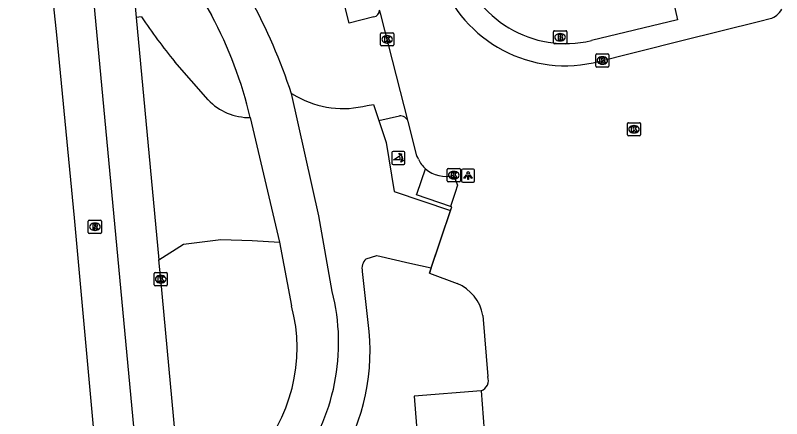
# Model space of a CAD drawing. Extents: x 160676 to 161153, y 383244 to 383713.
# Drawn here: x 160677.6 to 160735.6, y 383443.8 to 383474.3 of the extents above; entities that cross this region are included whole.
import ezdxf

# ---------------------------------------------------------------- set-up
doc = ezdxf.new("R2010")
doc.units = 0
for name, color, linetype in [('IMGEO_Brandkraan', 7, 'Continuous'), ('IMGEO_Fietspad_gesloten', 7, 'Continuous'), ('IMGEO_Groenvoorziening', 7, 'Continuous'), ('IMGEO_Hek', 7, 'Continuous'), ('IMGEO_Kolk', 7, 'Continuous'), ('IMGEO_Lichtpunt', 7, 'Continuous'), ('IMGEO_Parkeervlak_open', 7, 'Continuous'), ('IMGEO_Poller', 7, 'Continuous'), ('IMGEO_Rijbaan_lokaal_gesloten', 7, 'Continuous'), ('IMGEO_Rioolput', 7, 'Continuous'), ('IMGEO_Voetpad_open', 7, 'Continuous')]:
    doc.layers.add(name, color=color, linetype=linetype)

msp = doc.modelspace()

# ---------------------------------------------------------------- linework, layer by layer
at = {"layer": 'IMGEO_Brandkraan'}
for p, q in [((160718.348, 383472.255), (160718.348, 383473.107)), ((160718.423, 383473.181), (160719.275, 383473.181)), ((160718.836, 383472.961), (160718.861, 383472.961)), ((160719.349, 383473.107), (160719.349, 383472.255)), ((160719.275, 383472.181), (160718.423, 383472.181)), ((160718.859, 383472.401), (160718.834, 383472.401))]:
    msp.add_line(p, q, dxfattribs=at)
for points in [[(160718.348, 383472.255), (160718.348, 383473.107)], [(160718.423, 383473.181), (160719.275, 383473.181)], [(160718.696, 383472.881), (160718.696, 383472.481), (160718.909, 383472.481)], [(160718.927, 383472.881), (160718.696, 383472.881)], [(160718.875, 383472.8), (160718.821, 383472.8), (160718.821, 383472.724)], [(160719.349, 383473.107), (160719.349, 383472.255)], [(160719.275, 383472.181), (160718.423, 383472.181)], [(160718.821, 383472.724), (160718.874, 383472.724)], [(160718.883, 383472.648), (160718.821, 383472.648), (160718.821, 383472.567)], [(160718.821, 383472.567), (160718.883, 383472.567)]]:
    msp.add_lwpolyline(points, dxfattribs=at)
for centre, radius, start, end in [((160718.425, 383473.105), 0.0765, 91.55205, 178.44795), ((160718.425, 383473.105), 0.0765, 91.55205, 178.44795), ((160718.876, 383472.762), 0.0379, 267.82845, 90.93552), ((160718.931, 383472.736), 0.145, 59.4692, 91.53667), ((160718.956, 383472.783), 0.0922, 285.51372, 58.15012), ((160719.273, 383473.105), 0.0765, 1.55205, 88.44795), ((160719.273, 383473.105), 0.0765, 1.55205, 88.44795), ((160718.425, 383472.257), 0.0765, 181.55205, 268.44795), ((160718.425, 383472.257), 0.0765, 181.55205, 268.44795), ((160718.884, 383472.607), 0.0404, 269.87594, 90.50774), ((160718.915, 383472.732), 0.251, 268.66757, 293.53466), ((160718.961, 383472.591), 0.105, 301.31148, 78.98903), ((160719.273, 383472.257), 0.0765, 271.55205, 358.44795), ((160719.273, 383472.257), 0.0765, 271.55205, 358.44795)]:
    msp.add_arc(centre, radius, start, end, dxfattribs=at)
for centre, major_axis, ratio, start_param, end_param in [((160718.835, 383472.681), (-0.387, 0.002), 0.722429, 4.712389, 7.853982), ((160718.86, 383472.681), (-0.39, 0.002), 0.717154, 1.570796, 4.712389)]:
    msp.add_ellipse(centre, major_axis=major_axis, ratio=ratio, start_param=start_param, end_param=end_param, dxfattribs=at)
at = {"layer": 'IMGEO_Fietspad_gesloten'}
msp.add_lwpolyline([(160697.612, 383457.15), (160698.517, 383452.34)], dxfattribs=at)
for centre, radius, start, end in [((160729.158, 383494.859), 42.051, 184.92047, 209.19494), ((160656.668, 383454.622), 44.053, 18.23874, 28.45013), ((160664.429, 383459.286), 31.811, 13.28527, 28.25879), ((160686.432, 383449.148), 12.499, 316.97604, 14.79509)]:
    msp.add_arc(centre, radius, start, end, dxfattribs=at)
at = {"layer": 'IMGEO_Groenvoorziening'}
for points in [[(160710.788, 383462.233), (160711.082, 383461.47), (160710.899, 383460.926), (160710.545, 383459.871)], [(160709.093, 383455.21), (160708.96, 383454.813), (160711.059, 383454.019)], [(160713.002, 383451.596), (160713.367, 383446.969)]]:
    msp.add_lwpolyline(points, dxfattribs=at)
for centre, radius, start, end in [((160710.155, 383464.374), 2.233, 228.03166, 286.47166), ((160709.829, 383451.042), 3.221, 9.89968, 67.55247), ((160712.598, 383446.675), 0.824, 289.31195, 20.94134)]:
    msp.add_arc(centre, radius, start, end, dxfattribs=at)
at = {"layer": 'IMGEO_Hek'}
msp.add_lwpolyline([(160708.96, 383454.813), (160710.642, 383459.843)], dxfattribs=at)
at = {"layer": 'IMGEO_Kolk'}
for p, q in [((160705.251, 383472.102), (160705.251, 383472.954)), ((160705.326, 383473.028), (160706.178, 383473.028)), ((160705.739, 383472.808), (160705.764, 383472.808)), ((160706.252, 383472.954), (160706.252, 383472.102)), ((160705.762, 383472.248), (160705.737, 383472.248)), ((160706.178, 383472.028), (160705.326, 383472.028)), ((160721.548, 383470.499), (160721.548, 383471.351)), ((160721.623, 383471.425), (160722.475, 383471.425)), ((160722.036, 383471.205), (160722.061, 383471.205)), ((160722.549, 383471.351), (160722.549, 383470.499)), ((160722.475, 383470.425), (160721.623, 383470.425)), ((160722.059, 383470.645), (160722.034, 383470.645)), ((160723.948, 383465.285), (160723.948, 383466.137)), ((160724.023, 383466.211), (160724.875, 383466.211)), ((160724.436, 383465.991), (160724.461, 383465.991)), ((160724.949, 383466.137), (160724.949, 383465.285)), ((160724.875, 383465.211), (160724.023, 383465.211)), ((160724.459, 383465.431), (160724.434, 383465.431)), ((160710.298, 383461.809), (160710.298, 383462.661)), ((160710.373, 383462.735), (160711.225, 383462.735)), ((160710.786, 383462.515), (160710.811, 383462.515)), ((160711.299, 383462.661), (160711.299, 383461.809)), ((160711.225, 383461.735), (160710.373, 383461.735)), ((160710.809, 383461.955), (160710.784, 383461.955)), ((160688.103, 383453.926), (160688.103, 383454.778)), ((160688.178, 383454.852), (160689.03, 383454.852)), ((160689.104, 383454.778), (160689.104, 383453.926)), ((160688.591, 383454.632), (160688.616, 383454.632)), ((160689.03, 383453.852), (160688.178, 383453.852)), ((160688.614, 383454.072), (160688.589, 383454.072))]:
    msp.add_line(p, q, dxfattribs=at)
for points in [[(160705.251, 383472.102), (160705.251, 383472.954)], [(160705.326, 383473.028), (160706.178, 383473.028)], [(160706.252, 383472.954), (160706.252, 383472.102)], [(160705.572, 383472.728), (160705.695, 383472.728), (160705.695, 383472.577), (160705.825, 383472.728), (160705.989, 383472.728), (160705.843, 383472.577), (160705.996, 383472.328), (160705.844, 383472.328), (160705.759, 383472.492), (160705.695, 383472.425), (160705.695, 383472.328), (160705.572, 383472.328), (160705.572, 383472.728)], [(160706.178, 383472.028), (160705.326, 383472.028)], [(160721.548, 383470.499), (160721.548, 383471.351)], [(160721.623, 383471.425), (160722.475, 383471.425)], [(160721.869, 383471.125), (160721.992, 383471.125), (160721.992, 383470.974), (160722.122, 383471.125), (160722.286, 383471.125), (160722.14, 383470.974), (160722.293, 383470.725), (160722.141, 383470.725), (160722.056, 383470.889), (160721.992, 383470.822), (160721.992, 383470.725), (160721.869, 383470.725), (160721.869, 383471.125)], [(160722.549, 383471.351), (160722.549, 383470.499)], [(160722.475, 383470.425), (160721.623, 383470.425)], [(160723.948, 383465.285), (160723.948, 383466.137)], [(160724.023, 383466.211), (160724.875, 383466.211)], [(160724.269, 383465.911), (160724.392, 383465.911), (160724.392, 383465.76), (160724.522, 383465.911), (160724.686, 383465.911), (160724.54, 383465.76), (160724.693, 383465.511), (160724.541, 383465.511), (160724.456, 383465.675), (160724.392, 383465.608), (160724.392, 383465.511), (160724.269, 383465.511), (160724.269, 383465.911)], [(160724.949, 383466.137), (160724.949, 383465.285)], [(160724.875, 383465.211), (160724.023, 383465.211)], [(160710.298, 383461.809), (160710.298, 383462.661)], [(160710.373, 383462.735), (160711.225, 383462.735)], [(160710.619, 383462.435), (160710.742, 383462.435), (160710.742, 383462.284), (160710.872, 383462.435), (160711.036, 383462.435), (160710.89, 383462.284), (160711.043, 383462.035), (160710.891, 383462.035), (160710.806, 383462.199), (160710.742, 383462.132), (160710.742, 383462.035), (160710.619, 383462.035), (160710.619, 383462.435)], [(160711.299, 383462.661), (160711.299, 383461.809)], [(160711.225, 383461.735), (160710.373, 383461.735)], [(160688.103, 383453.926), (160688.103, 383454.778)], [(160688.178, 383454.852), (160689.03, 383454.852)], [(160689.104, 383454.778), (160689.104, 383453.926)], [(160688.424, 383454.552), (160688.547, 383454.552), (160688.547, 383454.401), (160688.677, 383454.552), (160688.841, 383454.552), (160688.695, 383454.401), (160688.848, 383454.152), (160688.696, 383454.152), (160688.611, 383454.316), (160688.547, 383454.249), (160688.547, 383454.152), (160688.424, 383454.152), (160688.424, 383454.552)], [(160689.03, 383453.852), (160688.178, 383453.852)]]:
    msp.add_lwpolyline(points, dxfattribs=at)
for centre, start, end in [((160705.328, 383472.952), 91.55205, 178.44795), ((160705.328, 383472.952), 91.55205, 178.44795), ((160706.176, 383472.952), 1.55205, 88.44795), ((160706.176, 383472.952), 1.55205, 88.44795), ((160705.328, 383472.104), 181.55205, 268.44795), ((160705.328, 383472.104), 181.55205, 268.44795), ((160706.176, 383472.104), 271.55205, 358.44795), ((160706.176, 383472.104), 271.55205, 358.44795), ((160721.625, 383471.349), 91.55205, 178.44795), ((160721.625, 383471.349), 91.55205, 178.44795), ((160722.473, 383471.349), 1.55205, 88.44795), ((160722.473, 383471.349), 1.55205, 88.44795), ((160721.625, 383470.501), 181.55205, 268.44795), ((160721.625, 383470.501), 181.55205, 268.44795), ((160722.473, 383470.501), 271.55205, 358.44795), ((160722.473, 383470.501), 271.55205, 358.44795), ((160724.025, 383466.135), 91.55205, 178.44795), ((160724.025, 383466.135), 91.55205, 178.44795), ((160724.873, 383466.135), 1.55205, 88.44795), ((160724.873, 383466.135), 1.55205, 88.44795), ((160724.025, 383465.287), 181.55205, 268.44795), ((160724.025, 383465.287), 181.55205, 268.44795), ((160724.873, 383465.287), 271.55205, 358.44795), ((160724.873, 383465.287), 271.55205, 358.44795), ((160710.375, 383462.659), 91.55205, 178.44795), ((160710.375, 383462.659), 91.55205, 178.44795), ((160711.223, 383462.659), 1.55205, 88.44795), ((160711.223, 383462.659), 1.55205, 88.44795), ((160710.375, 383461.811), 181.55205, 268.44795), ((160710.375, 383461.811), 181.55205, 268.44795), ((160711.223, 383461.811), 271.55205, 358.44795), ((160711.223, 383461.811), 271.55205, 358.44795), ((160688.18, 383454.776), 91.55205, 178.44795), ((160688.18, 383454.776), 91.55205, 178.44795), ((160689.028, 383454.776), 1.55205, 88.44795), ((160689.028, 383454.776), 1.55205, 88.44795), ((160688.18, 383453.928), 181.55205, 268.44795), ((160688.18, 383453.928), 181.55205, 268.44795), ((160689.028, 383453.928), 271.55205, 358.44795), ((160689.028, 383453.928), 271.55205, 358.44795)]:
    msp.add_arc(centre, 0.0765, start, end, dxfattribs=at)
for centre, major_axis, ratio, start_param, end_param in [((160705.738, 383472.528), (-0.387, 0.002), 0.722429, 4.712389, 7.853982), ((160705.763, 383472.528), (-0.39, 0.002), 0.717154, 1.570796, 4.712389), ((160722.035, 383470.925), (-0.387, 0.002), 0.722429, 4.712389, 7.853982), ((160722.06, 383470.925), (-0.39, 0.002), 0.717154, 1.570796, 4.712389), ((160724.435, 383465.711), (-0.387, 0.002), 0.722429, 4.712389, 7.853982), ((160724.46, 383465.711), (-0.39, 0.002), 0.717154, 1.570796, 4.712389), ((160710.785, 383462.235), (-0.387, 0.002), 0.722429, 4.712389, 7.853982), ((160710.81, 383462.235), (-0.39, 0.002), 0.717154, 1.570796, 4.712389), ((160688.59, 383454.352), (-0.387, 0.002), 0.722429, 4.712389, 7.853982), ((160688.615, 383454.352), (-0.39, 0.002), 0.717154, 1.570796, 4.712389)]:
    msp.add_ellipse(centre, major_axis=major_axis, ratio=ratio, start_param=start_param, end_param=end_param, dxfattribs=at)
at = {"layer": 'IMGEO_Lichtpunt'}
for p, q in [((160711.384, 383462.604), (160711.384, 383461.797)), ((160711.384, 383462.604), (160711.384, 383461.797)), ((160712.286, 383462.699), (160711.478, 383462.699)), ((160712.286, 383462.699), (160711.478, 383462.699)), ((160712.38, 383461.797), (160712.38, 383462.604)), ((160712.38, 383461.797), (160712.38, 383462.604)), ((160711.478, 383461.703), (160712.286, 383461.703)), ((160711.478, 383461.703), (160712.286, 383461.703))]:
    msp.add_line(p, q, dxfattribs=at)
for points in [[(160711.758, 383462.268), (160711.797, 383462.24), (160711.609, 383461.978), (160711.571, 383462.005), (160711.758, 383462.268)], [(160711.86, 383462.22), (160711.907, 383462.22), (160711.907, 383461.898), (160711.86, 383461.898), (160711.86, 383462.22)], [(160711.97, 383462.24), (160712.008, 383462.267), (160712.195, 383462.005), (160712.156, 383461.977), (160711.97, 383462.24)]]:
    msp.add_lwpolyline(points, dxfattribs=at)
msp.add_circle((160711.883, 383462.402), 0.0994, dxfattribs=at)
for centre, start, end in [((160711.478, 383462.604), 90, 180), ((160711.478, 383462.604), 90, 180), ((160712.286, 383462.604), 0, 90), ((160712.286, 383462.604), 0, 90), ((160711.478, 383461.797), 180, 270), ((160711.478, 383461.797), 180, 270), ((160712.286, 383461.797), 270, 0), ((160712.286, 383461.797), 270, 360)]:
    msp.add_arc(centre, 0.0946, start, end, dxfattribs=at)
at = {"layer": 'IMGEO_Parkeervlak_open'}
for points in [[(160712.87, 383445.897), (160707.795, 383445.489), (160711.745, 383395.384), (160716.014, 383395.727), (160716.395, 383395.645), (160716.659, 383395.357)], [(160712.87, 383445.897), (160716.659, 383395.357)]]:
    msp.add_lwpolyline(points, dxfattribs=at)
at = {"layer": 'IMGEO_Poller'}
for p, q in [((160707.005, 383464.038), (160706.197, 383464.038)), ((160707.005, 383464.038), (160706.197, 383464.038)), ((160706.103, 383463.943), (160706.103, 383463.136)), ((160706.103, 383463.943), (160706.103, 383463.136)), ((160707.099, 383463.136), (160707.099, 383463.943)), ((160707.099, 383463.136), (160707.099, 383463.943)), ((160706.197, 383463.041), (160707.005, 383463.041)), ((160706.197, 383463.041), (160707.005, 383463.041))]:
    msp.add_line(p, q, dxfattribs=at)
for points in [[(160706.738, 383463.394), (160706.225, 383463.394), (160706.655, 383463.669)], [(160706.782, 383463.767), (160706.77, 383463.694), (160706.645, 383463.899)], [(160706.645, 383463.899), (160706.876, 383463.833), (160706.805, 383463.801)], [(160706.798, 383463.222), (160706.864, 383463.453), (160706.894, 383463.385)], [(160706.93, 383463.358), (160707.002, 383463.347), (160706.798, 383463.222)]]:
    msp.add_lwpolyline(points, dxfattribs=at)
for centre, radius, start, end in [((160706.197, 383463.943), 0.0946, 90, 180), ((160706.197, 383463.943), 0.0946, 90, 180), ((160707.005, 383463.943), 0.0946, 0, 90), ((160707.005, 383463.943), 0.0946, 0, 90), ((160706.41, 383463.444), 0.332, 351.32473, 42.4854), ((160706.424, 383463.454), 0.476, 351.75274, 41.16905), ((160706.424, 383463.454), 0.516, 349.35686, 42.29123), ((160706.197, 383463.136), 0.0946, 180, 270), ((160706.197, 383463.136), 0.0946, 180, 270), ((160707.005, 383463.136), 0.0946, 270, 0), ((160707.005, 383463.136), 0.0946, 270, 0)]:
    msp.add_arc(centre, radius, start, end, dxfattribs=at)
at = {"layer": 'IMGEO_Rijbaan_lokaal_gesloten'}
for points in [[(160687.968, 383428.367), (160683.396, 383477.158), (160682.26, 383489.795), (160681.902, 383494.869), (160681.705, 383499.702), (160681.744, 383505.743), (160682.012, 383511.753), (160682.478, 383516.818), (160683.016, 383520.889), (160683.468, 383523.707), (160684.062, 383526.862), (160684.662, 383529.599), (160685.454, 383532.715), (160686.021, 383534.678)], [(160688.615, 383388.908), (160686.903, 383407.316), (160685.127, 383426.54), (160683.55, 383442.888), (160682.063, 383458.998), (160680.726, 383472.857), (160679.265, 383486.721), (160678.36, 383494.517), (160677.594, 383502.312)], [(160685.215, 383491.312), (160686.06, 383481.687), (160686.733, 383474.175)], [(160687.15, 383474.227), (160686.733, 383474.175)], [(160686.733, 383474.175), (160688.451, 383455.817)], [(160692.189, 383467.951), (160689.664, 383470.833)], [(160701.592, 383453.429), (160700.59, 383459.159), (160698.508, 383468.41)], [(160698.508, 383468.41), (160698.902, 383468.206)], [(160704.238, 383467.517), (160704.715, 383467.595), (160705.127, 383466.37)], [(160695.389, 383466.596), (160697.612, 383457.15)], [(160705.127, 383466.37), (160705.689, 383464.7), (160706.281, 383461.001), (160710.544, 383459.55)], [(160709.093, 383455.21), (160710.544, 383459.55)], [(160688.451, 383455.817), (160690.319, 383457.006), (160693.146, 383457.369), (160695.526, 383457.287), (160697.612, 383457.15)], [(160704.164, 383455.897), (160704.982, 383456.145), (160707.474, 383455.573), (160709.093, 383455.21)], [(160702.418, 383307.766), (160702.348, 383308.393), (160700.517, 383326.376), (160692.143, 383416.193), (160688.604, 383454.352), (160688.451, 383455.817)], [(160704.395, 383450.391), (160703.874, 383454.929)]]:
    msp.add_lwpolyline(points, dxfattribs=at)
for centre, radius, start, end in [((160725.906, 383500.306), 46.714, 213.93693, 219.11917), ((160702.424, 383474.475), 7.191, 240.67288, 284.61214), ((160695.345, 383470.948), 4.352, 223.52076, 270.58), ((160704.825, 383455.171), 0.982, 132.34164, 194.30332), ((160686.311, 383449.537), 15.768, 323.00801, 14.28979), ((160688.209, 383448.931), 16.252, 326.32138, 5.15342)]:
    msp.add_arc(centre, radius, start, end, dxfattribs=at)
at = {"layer": 'IMGEO_Rioolput'}
for p, q in [((160683.197, 383458.825), (160684.049, 383458.825)), ((160683.122, 383457.899), (160683.122, 383458.751)), ((160683.61, 383458.605), (160683.635, 383458.605)), ((160684.123, 383458.751), (160684.123, 383457.899)), ((160684.049, 383457.825), (160683.197, 383457.825)), ((160683.633, 383458.045), (160683.608, 383458.045))]:
    msp.add_line(p, q, dxfattribs=at)
for points in [[(160683.197, 383458.825), (160684.049, 383458.825)], [(160683.122, 383457.899), (160683.122, 383458.751)], [(160683.711, 383458.523), (160683.459, 383458.525), (160683.459, 383458.125)], [(160683.459, 383458.125), (160683.583, 383458.125), (160683.583, 383458.287), (160683.594, 383458.287)], [(160683.637, 383458.444), (160683.583, 383458.444), (160683.583, 383458.363)], [(160683.583, 383458.363), (160683.635, 383458.363)], [(160683.641, 383458.258), (160683.712, 383458.125), (160683.852, 383458.125), (160683.787, 383458.251)], [(160684.123, 383458.751), (160684.123, 383457.899)], [(160684.049, 383457.825), (160683.197, 383457.825)]]:
    msp.add_lwpolyline(points, dxfattribs=at)
for centre, radius, start, end in [((160683.199, 383458.749), 0.0765, 91.55205, 178.44795), ((160683.199, 383458.749), 0.0765, 91.55205, 178.44795), ((160684.047, 383458.749), 0.0765, 1.55205, 88.44795), ((160684.047, 383458.749), 0.0765, 1.55205, 88.44795), ((160683.593, 383458.234), 0.0533, 26.02933, 88.69889), ((160683.619, 383458.552), 0.19, 274.7715, 282.96867), ((160683.643, 383458.348), 0.0964, 77.00612, 93.18647), ((160683.657, 383458.405), 0.0378, 276.66336, 79.67722), ((160683.71, 383458.413), 0.109, 350.36119, 89.41601), ((160683.708, 383458.413), 0.112, 277.58423, 350.98172), ((160683.692, 383458.198), 0.108, 29.51342, 73.79051), ((160683.199, 383457.901), 0.0765, 181.55205, 268.44795), ((160683.199, 383457.901), 0.0765, 181.55205, 268.44795), ((160684.047, 383457.901), 0.0765, 271.55205, 358.44795), ((160684.047, 383457.901), 0.0765, 271.55205, 358.44795)]:
    msp.add_arc(centre, radius, start, end, dxfattribs=at)
for centre, major_axis, ratio, start_param, end_param in [((160683.609, 383458.325), (-0.387, 0.002), 0.722429, 4.712389, 7.853982), ((160683.634, 383458.325), (-0.39, 0.002), 0.717154, 1.570796, 4.712389)]:
    msp.add_ellipse(centre, major_axis=major_axis, ratio=ratio, start_param=start_param, end_param=end_param, dxfattribs=at)
at = {"layer": 'IMGEO_Voetpad_open'}
for points in [[(160704.742, 383474.226), (160702.882, 383473.753), (160702.218, 383476.346)], [(160727.142, 383476.7), (160727.751, 383474.009), (160721.224, 383472.437)], [(160707.356, 383466.299), (160705.266, 383474.42), (160705.177, 383474.744)], [(160721.348, 383470.749), (160728.077, 383472.428), (160733.968, 383473.897), (160734.76, 383474.095)], [(160705.127, 383466.37), (160706.682, 383466.741)], [(160708.125, 383463.446), (160708.065, 383463.57), (160708.003, 383463.693), (160707.356, 383466.299)], [(160710.545, 383459.871), (160707.974, 383460.734), (160708.018, 383460.861), (160708.662, 383462.714)], [(160710.544, 383459.55), (160710.642, 383459.843), (160710.593, 383459.857), (160710.545, 383459.871)]]:
    msp.add_lwpolyline(points, dxfattribs=at)
for centre, radius, start, end in [((160719.274, 383480.563), 8.356, 194.6233, 283.49621), ((160719.238, 383480.603), 10.077, 196.76131, 282.08384), ((160704.664, 383474.733), 0.513, 278.69665, 1.2584), ((160734.377, 383475.45), 1.408, 285.77633, 333.00257), ((160706.706, 383466.042), 0.699, 21.53758, 91.94979), ((160710.173, 383464.385), 2.253, 204.6393, 227.88873)]:
    msp.add_arc(centre, radius, start, end, dxfattribs=at)

doc.saveas('drawing.dxf')
